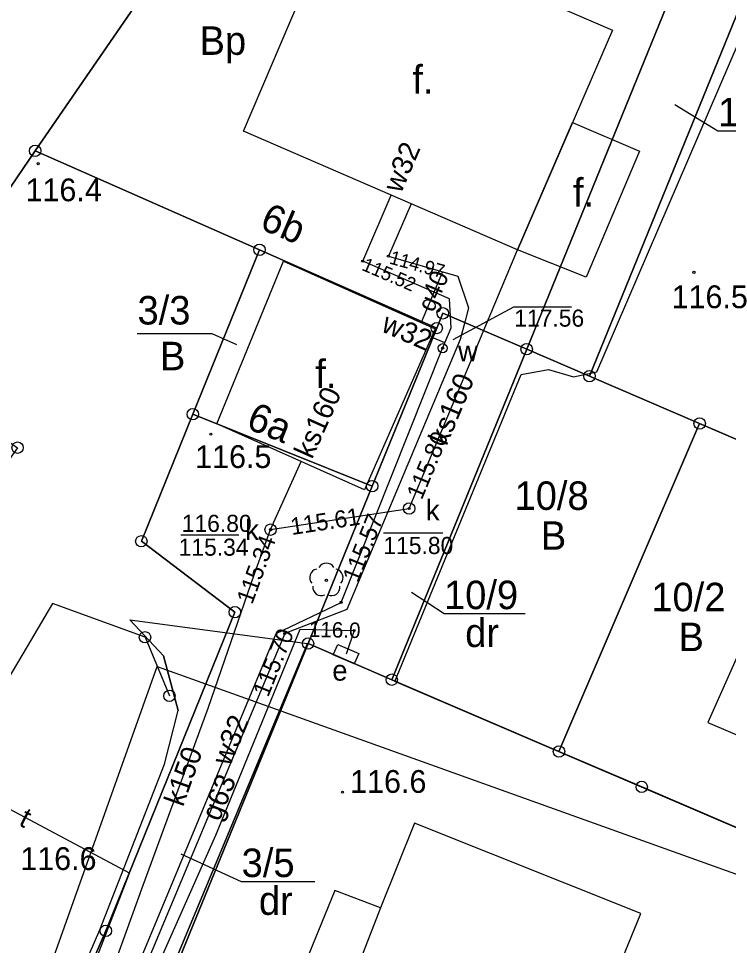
# Model space of a CAD drawing. Extents: x 6434771 to 6436222, y 5663454 to 5664782.
# Drawn here: x 6435620.92 to 6435652.07, y 5663759.01 to 5663799.67 of the extents above; entities that cross this region are included whole.
import ezdxf

# ---------------------------------------------------------------- set-up
doc = ezdxf.new("R2010")
doc.units = 0
for name, color, linetype in [('Warstwa 1', 7, 'Continuous'), ('Warstwa 10', 7, 'Continuous'), ('Warstwa 11', 7, 'Continuous'), ('Warstwa 12', 7, 'Continuous'), ('Warstwa 13', 7, 'Continuous'), ('Warstwa 14', 7, 'Continuous'), ('Warstwa 15', 7, 'Continuous'), ('Warstwa 16', 7, 'Continuous'), ('Warstwa 18', 7, 'Continuous'), ('Warstwa 19', 7, 'Continuous'), ('Warstwa 2', 7, 'Continuous'), ('Warstwa 21', 7, 'Continuous'), ('Warstwa 23', 7, 'Continuous'), ('Warstwa 4', 7, 'Continuous'), ('Warstwa 5', 7, 'Continuous'), ('Warstwa 6', 7, 'Continuous'), ('Warstwa 7', 7, 'Continuous'), ('Warstwa 8', 7, 'Continuous')]:
    doc.layers.add(name, color=color, linetype=linetype)

msp = doc.modelspace()

# ---------------------------------------------------------------- linework, layer by layer
at = {"layer": 'Warstwa 1'}
for p, q in [((6435621.643, 5663793.868), (6435632.116, 5663809.073)), ((6435621.643, 5663793.868), (6435632.116, 5663809.073)), ((6435643.218, 5663785.168), (6435649.824, 5663801.369)), ((6435643.218, 5663785.168), (6435649.824, 5663801.369)), ((6435645.974, 5663783.984), (6435652.579, 5663800.176)), ((6435645.974, 5663783.984), (6435652.579, 5663800.176)), ((6435615.412, 5663784.713), (6435621.643, 5663793.868)), ((6435615.412, 5663784.713), (6435621.643, 5663793.868)), ((6435621.643, 5663793.868), (6435631.491, 5663789.529)), ((6435621.643, 5663793.868), (6435631.491, 5663789.529)), ((6435628.564, 5663782.314), (6435631.491, 5663789.529)), ((6435628.564, 5663782.314), (6435631.491, 5663789.529)), ((6435631.491, 5663789.529), (6435639.269, 5663786.095)), ((6435631.491, 5663789.529), (6435639.269, 5663786.095)), ((6435639.269, 5663786.095), (6435639.537, 5663786.742)), ((6435639.269, 5663786.095), (6435639.537, 5663786.742)), ((6435639.537, 5663786.742), (6435643.218, 5663785.168)), ((6435639.537, 5663786.742), (6435643.218, 5663785.168)), ((6435636.436, 5663779.159), (6435639.269, 5663786.095)), ((6435636.436, 5663779.159), (6435639.269, 5663786.095)), ((6435637.294, 5663770.668), (6435643.218, 5663785.168)), ((6435637.294, 5663770.668), (6435643.218, 5663785.168)), ((6435643.218, 5663785.168), (6435645.974, 5663783.984)), ((6435643.218, 5663785.168), (6435645.974, 5663783.984)), ((6435645.974, 5663783.984), (6435650.809, 5663781.906)), ((6435645.974, 5663783.984), (6435650.809, 5663781.906)), ((6435626.306, 5663776.741), (6435628.564, 5663782.314)), ((6435626.306, 5663776.741), (6435628.564, 5663782.314)), ((6435628.564, 5663782.314), (6435636.436, 5663779.159)), ((6435628.564, 5663782.314), (6435636.436, 5663779.159)), ((6435644.636, 5663767.519), (6435650.809, 5663781.906)), ((6435644.636, 5663767.519), (6435650.809, 5663781.906)), ((6435650.809, 5663781.906), (6435674.955, 5663771.534)), ((6435650.809, 5663781.906), (6435674.955, 5663771.534)), ((6435633.623, 5663772.253), (6435636.436, 5663779.159)), ((6435633.623, 5663772.253), (6435636.436, 5663779.159)), ((6435626.306, 5663776.741), (6435630.409, 5663773.631)), ((6435626.306, 5663776.741), (6435630.409, 5663773.631)), ((6435624.75, 5663759.649), (6435630.409, 5663773.631)), ((6435624.75, 5663759.649), (6435630.409, 5663773.631)), ((6435627.739, 5663757.843), (6435633.623, 5663772.253)), ((6435627.739, 5663757.843), (6435633.623, 5663772.253)), ((6435633.623, 5663772.253), (6435637.294, 5663770.668)), ((6435633.623, 5663772.253), (6435637.294, 5663770.668)), ((6435637.294, 5663770.668), (6435644.636, 5663767.519)), ((6435637.294, 5663770.668), (6435644.636, 5663767.519)), ((6435644.636, 5663767.519), (6435648.267, 5663765.965)), ((6435644.636, 5663767.519), (6435648.267, 5663765.965)), ((6435648.267, 5663765.965), (6435656.176, 5663762.57)), ((6435648.267, 5663765.965), (6435656.176, 5663762.57)), ((6435618.6, 5663745.562), (6435624.75, 5663759.649)), ((6435618.6, 5663745.562), (6435624.75, 5663759.649))]:
    msp.add_line(p, q, dxfattribs=at)
for points in [[(6435654.366, 5663775.983), (6435651.17, 5663768.787), (6435662.697, 5663763.87), (6435665.841, 5663770.98)], [(6435638.3, 5663764.373), (6435636.8, 5663760.652), (6435634.802, 5663761.417), (6435633.206, 5663757.508), (6435635.247, 5663756.667), (6435633.756, 5663752.99), (6435637.534, 5663751.39), (6435636.368, 5663748.405), (6435641.971, 5663746.089), (6435644.064, 5663745.224), (6435645.413, 5663748.503), (6435643.657, 5663749.259), (6435648.232, 5663760.407)]]:
    msp.add_lwpolyline(points, close=True, dxfattribs=at)
at = {"layer": 'Warstwa 10'}
for centre in [(6435621.643, 5663793.868), (6435621.643, 5663793.868), (6435631.491, 5663789.529), (6435639.537, 5663786.742), (6435639.269, 5663786.095), (6435643.218, 5663785.168), (6435645.974, 5663783.984), (6435628.564, 5663782.314), (6435650.809, 5663781.906), (6435620.876, 5663780.847), (6435636.436, 5663779.159), (6435626.306, 5663776.741), (6435630.409, 5663773.631), (6435633.623, 5663772.253), (6435637.294, 5663770.668), (6435644.636, 5663767.519), (6435648.267, 5663765.965), (6435624.75, 5663759.649)]:
    msp.add_circle(centre, 0.25, dxfattribs=at)
at = {"layer": 'Warstwa 11'}
msp.add_circle((6435634.426, 5663775.033), 0.05, dxfattribs=at)
for centre, start, end in [((6435634.426, 5663775.408), 30.1471, 149.8529), ((6435634.069, 5663775.149), 102.1471, 221.8529), ((6435634.783, 5663775.149), 318.1471, 77.8529), ((6435634.206, 5663774.73), 174.1471, 293.8529), ((6435634.646, 5663774.73), 246.1471, 5.8529)]:
    msp.add_arc(centre, 0.375, start, end, dxfattribs=at)
at = {"layer": 'Warstwa 12'}
for points in [[(6435639.63, 5663785.44), (6435639.91, 5663786.1), (6435639.83, 5663787.38), (6435636.02, 5663789.03), (6435637.272, 5663791.924)], [(6435638.144, 5663791.547), (6435637.147, 5663789.251), (6435640.197, 5663788.364), (6435640.67, 5663786.989), (6435640.52, 5663786.41), (6435640.303, 5663785.593), (6435635.321, 5663773.752), (6435632.598, 5663772.695), (6435622.95, 5663749.65)], [(6435639.529, 5663788.558), (6435638.589, 5663786.337)], [(6435620.772, 5663744.886), (6435621.229, 5663746.271), (6435621.785, 5663747.604), (6435632.23, 5663772.69), (6435635.07, 5663774.06), (6435639.53, 5663785.21), (6435639.63, 5663785.44)], [(6435639.63, 5663785.44), (6435639.04, 5663785.69)], [(6435626.468, 5663772.528), (6435622.404, 5663774.015), (6435621.111, 5663771.797), (6435620.126, 5663770.155), (6435619.48, 5663769.06), (6435616.5, 5663764.162)], [(6435609.53, 5663722.78), (6435610.15, 5663723.13), (6435616.03, 5663737.06), (6435621.22, 5663749.63), (6435622.17, 5663752.72), (6435623.73, 5663756.51), (6435625.98, 5663755.74), (6435629.57, 5663763.84), (6435633.27, 5663772.89), (6435635.65, 5663772.83), (6435635.29, 5663771.79)], [(6435623.118, 5663755.308), (6435625.791, 5663762.186), (6435619.869, 5663765.328), (6435616.371, 5663766.41), (6435613.291, 5663767.177), (6435612.653, 5663766.535)]]:
    msp.add_lwpolyline(points, dxfattribs=at)
at = {"layer": 'Warstwa 13'}
for centre in [(6435621.778, 5663793.306), (6435650.559, 5663788.539), (6435629.358, 5663781.439), (6435635.133, 5663765.73)]:
    msp.add_circle(centre, 0.045, dxfattribs=at)
at = {"layer": 'Warstwa 14'}
for p, q in [((6435630.589, 5663777.004), (6435628.044, 5663777.004)), ((6435636.929, 5663777.105), (6435639.544, 5663777.105))]:
    msp.add_line(p, q, dxfattribs=at)
msp.add_lwpolyline([(6435639.99, 5663785.592), (6435642.649, 5663787.033), (6435645.182, 5663787.033)], dxfattribs=at)
for centre in [(6435636.02, 5663789.03), (6435637.147, 5663789.251), (6435639.53, 5663785.21), (6435638.06, 5663778.18), (6435638.06, 5663778.18), (6435631.98, 5663777.25), (6435631.98, 5663777.25), (6435631.98, 5663777.25), (6435635.07, 5663774.06), (6435632.598, 5663772.695), (6435635.65, 5663772.83)]:
    msp.add_circle(centre, 0.045, dxfattribs=at)
at = {"layer": 'Warstwa 15'}
for points in [[(6435655.164, 5663794.74), (6435651.612, 5663794.74), (6435649.713, 5663795.886)], [(6435626.126, 5663785.858), (6435629.403, 5663785.858), (6435630.484, 5663785.374)], [(6435643.152, 5663773.558), (6435639.59, 5663773.558), (6435638.167, 5663774.486)], [(6435633.926, 5663761.804), (6435630.708, 5663761.804), (6435628.047, 5663763.014)]]:
    msp.add_lwpolyline(points, dxfattribs=at)
at = {"layer": 'Warstwa 16'}
msp.add_circle((6435638.06, 5663778.18), 0.25, dxfattribs=at)
at = {"layer": 'Warstwa 18'}
for points in [[(6435634.9, 5663804.389), (6435646.987, 5663799.163), (6435642.821, 5663789.523), (6435630.793, 5663794.728), (6435634.9, 5663804.389)], [(6435642.821, 5663789.523), (6435645.235, 5663795.109), (6435648.173, 5663793.848), (6435645.826, 5663788.326), (6435642.821, 5663789.523)], [(6435632.545, 5663789.027), (6435639.199, 5663786.066), (6435636.104, 5663778.993), (6435629.619, 5663781.891), (6435632.545, 5663789.027)]]:
    msp.add_lwpolyline(points, dxfattribs=at)
at = {"layer": 'Warstwa 2'}
msp.add_line((6435626.468, 5663772.528), (6435627.538, 5663769.962), dxfattribs=at)
for points in [[(6435675.307, 5663754.373), (6435656.14, 5663762.57), (6435637.43, 5663770.59), (6435642.98, 5663784.06), (6435644.17, 5663784.27), (6435645.28, 5663783.96), (6435646.3, 5663784.17), (6435653.01, 5663799.77), (6435661.48, 5663796.33), (6435660.41, 5663794.09), (6435675.685, 5663785.778)], [(6435655.164, 5663794.74), (6435651.612, 5663794.74), (6435649.713, 5663795.886)], [(6435626.126, 5663785.858), (6435629.403, 5663785.858), (6435630.484, 5663785.374)], [(6435643.152, 5663773.558), (6435639.59, 5663773.558), (6435638.167, 5663774.486)], [(6435624.491, 5663759.692), (6435627.319, 5663766.968), (6435627.917, 5663769.321), (6435627.276, 5663771.709), (6435625.805, 5663773.287)], [(6435633.603, 5663772.263), (6435627.311, 5663757.168)], [(6435633.926, 5663761.804), (6435630.708, 5663761.804), (6435628.047, 5663763.014)]]:
    msp.add_lwpolyline(points, dxfattribs=at)
for centre in [(6435626.468, 5663772.528), (6435627.538, 5663769.962)]:
    msp.add_circle(centre, 0.25, dxfattribs=at)
at = {"layer": 'Warstwa 21'}
msp.add_lwpolyline([(6435634.93, 5663772.218), (6435635.848, 5663771.821), (6435635.65, 5663771.362), (6435634.732, 5663771.759), (6435634.93, 5663772.218)], dxfattribs=at)
at = {"layer": 'Warstwa 23'}
msp.add_lwpolyline([(6435580.921, 5663706.984), (6435609.53, 5663722.78), (6435618.16, 5663746.48), (6435627.003, 5663771.245), (6435668.832, 5663756.258), (6435675.302, 5663754.029)], dxfattribs=at)
at = {"layer": 'Warstwa 4'}
msp.add_lwpolyline([(6435638.3, 5663764.373), (6435636.8, 5663760.652), (6435635.247, 5663756.667), (6435633.756, 5663752.99), (6435637.534, 5663751.39), (6435643.657, 5663749.259), (6435648.232, 5663760.407)], close=True, dxfattribs=at)
for centre, radius in [((6435639.53, 5663785.21), 0.2), ((6435631.98, 5663777.25), 0.25)]:
    msp.add_circle(centre, radius, dxfattribs=at)
at = {"layer": 'Warstwa 6'}
msp.add_lwpolyline([(6435548.671, 5663800.788), (6435521.147, 5663772.588), (6435523.103, 5663770.554), (6435543.163, 5663791.864), (6435547.892, 5663795.057), (6435552.721, 5663796.629), (6435556.818, 5663797.2), (6435563.282, 5663796.602), (6435571.928, 5663792.927), (6435578.259, 5663786.341), (6435582.013, 5663777.505), (6435581.903, 5663767.556), (6435577.311, 5663758.31), (6435571.527, 5663753.09), (6435533.459, 5663736.247), (6435548.335, 5663741.528), (6435569.265, 5663749.587), (6435586.612, 5663753.338), (6435592.395, 5663758.549), (6435606.056, 5663770.975), (6435613.539, 5663781.965), (6435615.412, 5663784.713), (6435621.643, 5663793.868), (6435632.116, 5663809.073)], dxfattribs=at)
for points in [[(6435631.491, 5663789.529), (6435639.269, 5663786.095), (6435639.537, 5663786.742), (6435643.218, 5663785.168), (6435649.824, 5663801.369), (6435632.116, 5663809.073), (6435621.643, 5663793.868)], [(6435652.579, 5663800.176), (6435649.824, 5663801.369), (6435643.218, 5663785.168), (6435645.974, 5663783.984)], [(6435652.579, 5663800.176), (6435645.974, 5663783.984), (6435650.809, 5663781.906), (6435674.955, 5663771.534), (6435678.655, 5663769.939), (6435683.645, 5663781.479), (6435659.581, 5663791.981), (6435661.463, 5663796.308)], [(6435626.306, 5663776.741), (6435628.564, 5663782.314), (6435631.491, 5663789.529), (6435621.643, 5663793.868), (6435615.412, 5663784.713), (6435620.876, 5663780.847), (6435618.974, 5663778.19), (6435613.539, 5663781.965), (6435606.056, 5663770.975), (6435592.395, 5663758.549), (6435618.6, 5663745.562), (6435624.75, 5663759.649), (6435630.409, 5663773.631)], [(6435636.436, 5663779.159), (6435639.269, 5663786.095), (6435631.491, 5663789.529), (6435628.564, 5663782.314)], [(6435643.218, 5663785.168), (6435639.537, 5663786.742), (6435639.269, 5663786.095), (6435636.436, 5663779.159), (6435633.623, 5663772.253), (6435637.294, 5663770.668)], [(6435645.974, 5663783.984), (6435643.218, 5663785.168), (6435637.294, 5663770.668), (6435644.636, 5663767.519), (6435650.809, 5663781.906)], [(6435628.564, 5663782.314), (6435626.306, 5663776.741), (6435630.409, 5663773.631), (6435624.75, 5663759.649), (6435618.6, 5663745.562), (6435606.104, 5663716.081), (6435610.273, 5663715.091), (6435622.03, 5663743.871), (6435627.739, 5663757.843), (6435633.623, 5663772.253), (6435636.436, 5663779.159)], [(6435648.267, 5663765.965), (6435656.176, 5663762.57), (6435668.781, 5663757.147), (6435674.955, 5663771.534), (6435650.809, 5663781.906), (6435644.636, 5663767.519)], [(6435648.222, 5663743.125), (6435656.176, 5663762.57), (6435648.267, 5663765.965), (6435644.636, 5663767.519), (6435637.294, 5663770.668), (6435633.623, 5663772.253), (6435627.739, 5663757.843), (6435622.03, 5663743.871), (6435610.273, 5663715.091), (6435634.426, 5663709.389)]]:
    msp.add_lwpolyline(points, close=True, dxfattribs=at)
msp.add_circle((6435631.98, 5663777.25), 0.045, dxfattribs=at)
at = {"layer": 'Warstwa 7'}
for points in [[(6435631.98, 5663777.25), (6435638.06, 5663778.18), (6435642.821, 5663789.523)], [(6435631.98, 5663777.25), (6435633.316, 5663780.239)], [(6435605.505, 5663707.301), (6435605.896, 5663708.826), (6435607.839, 5663715.852), (6435608.741, 5663719.101), (6435609.168, 5663720.036), (6435610.273, 5663722.569), (6435612.595, 5663728.029), (6435615.569, 5663735.026), (6435620.581, 5663746.738), (6435622.404, 5663751.005), (6435622.954, 5663752.382), (6435623.467, 5663753.57), (6435626.386, 5663761.657), (6435629.246, 5663769.412), (6435631.27, 5663775.305), (6435631.98, 5663777.25)]]:
    msp.add_lwpolyline(points, dxfattribs=at)
at = {"layer": 'Warstwa 8'}
for p, q in [((6435625.805, 5663773.287), (6435633.603, 5663772.263)), ((6435625.805, 5663773.287), (6435627.276, 5663771.709)), ((6435627.311, 5663757.168), (6435633.603, 5663772.263)), ((6435627.276, 5663771.709), (6435627.917, 5663769.321)), ((6435627.319, 5663766.968), (6435627.917, 5663769.321)), ((6435624.491, 5663759.692), (6435627.319, 5663766.968)), ((6435623, 5663756.29), (6435624.491, 5663759.692))]:
    msp.add_line(p, q, dxfattribs=at)

# ---------------------------------------------------------------- texts
at = {"layer": 'Warstwa 13'}
for s, height, rotation, p in [('w32', 0.9, 66.6006, (6435637.702, 5663791.969)), ('g40', 0.8, 67.059, (6435639.128, 5663786.75)), ('w32', 0.9, 336.3663, (6435636.784, 5663785.969)), ('w32', 0.9, 67.397, (6435630.199, 5663766.833)), ('g63', 0.9, 67.9757, (6435629.733, 5663764.415)), ('t', 0.9, 332.7452, (6435620.88, 5663764.303))]:
    msp.add_text(s, height=height, rotation=rotation, dxfattribs=at).set_placement(p)
for s, p in [('116.4', (6435621.223, 5663791.658)), ('116.5', (6435649.579, 5663786.967)), ('116.5', (6435628.667, 5663779.955)), ('116.6', (6435635.47, 5663765.703)), ('116.6', (6435620.994, 5663762.319))]:
    msp.add_text(s, height=1, dxfattribs=at).set_placement(p)
at = {"layer": 'Warstwa 14'}
for s, height, rotation, p in [('6b', 1.25, 336.9106, (6435631.447, 5663790.473)), ('114.97', 0.6, 344.4737, (6435637.154, 5663788.931)), ('115.52', 0.6, 336.5841, (6435635.939, 5663788.656)), ('6a', 1.25, 338.1597, (6435630.853, 5663781.717)), ('115.80', 0.75, 67.2309, (6435638.612, 5663778.525)), ('115.61', 0.75, 8.6975, (6435632.909, 5663777.012)), ('115.57', 0.75, 68.1992, (6435635.806, 5663774.89)), ('115.34', 0.75, 69.9467, (6435631.17, 5663773.938)), ('116.0', 0.677, 358.557, (6435633.653, 5663772.548)), ('115.70', 0.75, 67.9757, (6435631.869, 5663769.867))]:
    msp.add_text(s, height=height, rotation=rotation, dxfattribs=at).set_placement(p)
for s, p in [('117.56', (6435642.674, 5663786.156)), ('115.34', (6435627.944, 5663776.107)), ('115.80', (6435636.929, 5663776.18))]:
    msp.add_text(s, height=0.75, dxfattribs=at).set_placement(p)
at = {"layer": 'Warstwa 15'}
for s, p in [('10/11', (6435651.612, 5663794.944)), ('3/3', (6435626.138, 5663786.251)), ('10/8', (6435642.684, 5663778.117)), ('10/9', (6435639.59, 5663773.763)), ('10/2', (6435648.688, 5663773.671)), ('3/5', (6435630.708, 5663762.009))]:
    msp.add_text(s, height=1.25, dxfattribs=at).set_placement(p)
at = {"layer": 'Warstwa 19'}
for p in [(6435638.201, 5663796.375), (6435645.249, 5663791.416), (6435633.937, 5663783.459)]:
    msp.add_text('f.', height=1.25, dxfattribs=at).set_placement(p)
at = {"layer": 'Warstwa 2'}
for s, p in [('Bp', (6435628.861, 5663798.08)), ('B', (6435627.122, 5663784.242)), ('B', (6435643.838, 5663776.367)), ('dr', (6435640.52, 5663772.103)), ('B', (6435649.881, 5663771.921)), ('dr', (6435631.466, 5663760.349))]:
    msp.add_text(s, height=1.25, dxfattribs=at).set_placement(p)
at = {"layer": 'Warstwa 21'}
msp.add_text('e', height=0.9, dxfattribs=at).set_placement((6435634.687, 5663770.626))
at = {"layer": 'Warstwa 5'}
for s, p in [('w', (6435640.206, 5663784.634)), ('k', (6435638.795, 5663777.657)), ('k', (6435630.866, 5663776.79))]:
    msp.add_text(s, height=0.9, dxfattribs=at).set_placement(p)
at = {"layer": 'Warstwa 6'}
msp.add_text('116.80', height=0.75, dxfattribs=at).set_placement((6435628.08, 5663777.152))
at = {"layer": 'Warstwa 7'}
for s, rotation, p in [(' ks160', 67.2309, (6435639.571, 5663780.585)), ('ks160', 65.9188, (6435633.798, 5663780.309)), ('k150', 70.4452, (6435628.133, 5663765.058))]:
    msp.add_text(s, height=0.9, rotation=rotation, dxfattribs=at).set_placement(p)

doc.saveas('drawing.dxf')
